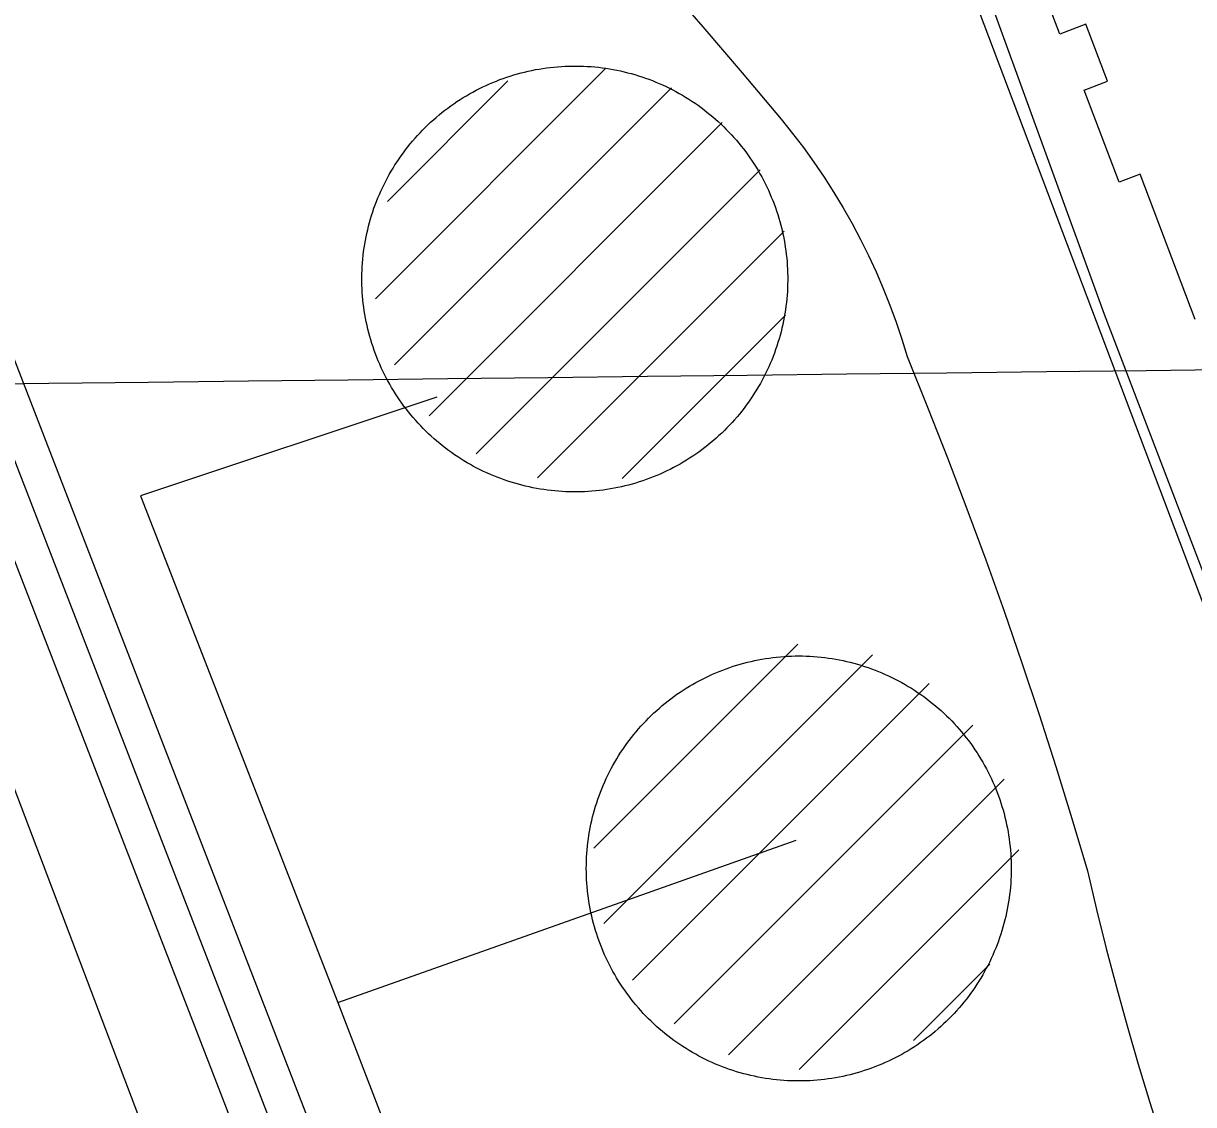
# Model space of a CAD drawing. Extents: x 3694830 to 3732949, y 415201 to 440970.
# Drawn here: x 3711306.7 to 3711791.7, y 432582.8 to 433030.7 of the extents above; entities that cross this region are included whole.
import ezdxf

# ---------------------------------------------------------------- set-up
doc = ezdxf.new("R2010")
doc.units = 0
for name, color, linetype in [('V-BLDG-OTLN', 7, 'Continuous'), ('V-DOMW-TANK', 7, 'Continuous'), ('V-GRID-MAJR', 7, 'Continuous'), ('V-ROAD-CNTR', 7, 'Continuous'), ('V-UTIL-LINE', 7, 'Continuous')]:
    doc.layers.add(name, color=color, linetype=linetype)

msp = doc.modelspace()

# ---------------------------------------------------------------- linework, layer by layer
at = {"layer": 'V-BLDG-OTLN'}
msp.add_lwpolyline([(3711792.363, 432907.99), (3711769.503, 432968.197), (3711760.846, 432964.91000000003), (3711746.363, 433003.06), (3711756.054, 433006.74), (3711747.076, 433030.382), (3711736.1780000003, 433026.243), (3711724.306, 433057.523), (3711750.713, 433067.552), (3711748.1750000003, 433074.232), (3711763.861, 433080.188), (3711766.159, 433074.136), (3711781.025, 433079.78), (3711839.045, 432926.973)], dxfattribs=at)
at = {"layer": 'V-DOMW-TANK'}
for p, q in [((3711452.586, 432916.639), (3711547.8140000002, 433011.868)), ((3711457.554, 432956.963), (3711507.451, 433006.86)), ((3711460.525, 432889.224), (3711575.251, 433003.95)), ((3711474.833, 432868.17600000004), (3711596.294, 432989.637)), ((3711494.404, 432852.392), (3711612.071, 432970.058)), ((3711519.832, 432842.46400000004), (3711622.009, 432944.641)), ((3711554.839, 432842.116), (3711622.522, 432909.799)), ((3711543.139, 432688.994), (3711627.612, 432773.468)), ((3711547.2830000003, 432657.784), (3711658.627, 432769.128)), ((3711559.166, 432634.311), (3711682.123, 432757.268)), ((3711576.457, 432616.24700000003), (3711700.237, 432740.027)), ((3711598.935, 432603.369), (3711713.126, 432717.56)), ((3711628.179, 432597.25800000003), (3711719.227, 432688.306)), ((3711675.585, 432609.309), (3711707.201, 432640.924))]:
    msp.add_line(p, q, dxfattribs=at)
for points in [[(3711452.663, 432893.74), (3711452.1350000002, 432895.186), (3711451.629, 432896.64), (3711451.15, 432898.104), (3711450.697, 432899.577), (3711450.269, 432901.055), (3711449.8680000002, 432902.542), (3711449.491, 432904.03500000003), (3711449.1410000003, 432905.534), (3711448.8170000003, 432907.04000000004), (3711448.52, 432908.55100000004), (3711448.25, 432910.067), (3711448.006, 432911.586), (3711447.789, 432913.112), (3711447.596, 432914.64), (3711447.433, 432916.17), (3711447.295, 432917.704), (3711447.185, 432919.24), (3711447.1010000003, 432920.778), (3711447.044, 432922.316), (3711447.0130000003, 432923.856), (3711447.009, 432925.396), (3711447.031, 432926.936), (3711447.082, 432928.474), (3711447.16, 432930.012), (3711447.265, 432931.548), (3711447.396, 432933.08400000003), (3711447.551, 432934.616), (3711447.736, 432936.14400000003), (3711447.947, 432937.67), (3711448.184, 432939.191), (3711448.448, 432940.707), (3711448.739, 432942.22000000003), (3711449.057, 432943.728), (3711449.399, 432945.229), (3711449.769, 432946.724), (3711450.165, 432948.211), (3711450.5840000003, 432949.693), (3711451.031, 432951.166), (3711451.504, 432952.632), (3711452.002, 432954.088), (3711452.526, 432955.536), (3711453.075, 432956.976), (3711453.648, 432958.406), (3711454.2460000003, 432959.825), (3711454.869, 432961.232), (3711455.518, 432962.628), (3711456.19, 432964.015), (3711456.886, 432965.387), (3711457.605, 432966.749), (3711458.348, 432968.097), (3711459.116, 432969.43200000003), (3711459.9050000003, 432970.755), (3711460.718, 432972.06200000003), (3711461.554, 432973.356), (3711462.414, 432974.634), (3711463.292, 432975.895), (3711464.196, 432977.145), (3711465.119, 432978.378), (3711466.065, 432979.592), (3711467.032, 432980.792), (3711468.019, 432981.974), (3711469.0270000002, 432983.137), (3711470.0530000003, 432984.284), (3711471.1010000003, 432985.412), (3711472.168, 432986.523), (3711473.256, 432987.614), (3711474.36, 432988.68700000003), (3711475.484, 432989.74), (3711476.627, 432990.772), (3711477.786, 432991.784), (3711478.964, 432992.777), (3711480.1580000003, 432993.75), (3711481.37, 432994.7), (3711482.597, 432995.63), (3711483.84, 432996.537), (3711485.099, 432997.424), (3711486.375, 432998.286), (3711487.664, 432999.128), (3711488.968, 432999.947), (3711490.287, 433000.744), (3711491.6180000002, 433001.516), (3711492.964, 433002.265), (3711494.322, 433002.993), (3711495.6920000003, 433003.695), (3711497.074, 433004.373), (3711498.469, 433005.026), (3711499.876, 433005.655), (3711501.291, 433006.261), (3711502.716, 433006.841), (3711504.154, 433007.396), (3711505.598, 433007.92600000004), (3711507.054, 433008.43200000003), (3711508.5160000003, 433008.909), (3711509.989, 433009.362), (3711511.467, 433009.79000000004), (3711512.954, 433010.193), (3711514.447, 433010.568), (3711515.946, 433010.918), (3711517.454, 433011.242), (3711518.963, 433011.539)], [(3711518.963, 433011.539), (3711520.4790000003, 433011.809), (3711522, 433012.053), (3711523.524, 433012.272), (3711525.052, 433012.462), (3711526.5840000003, 433012.626), (3711528.1180000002, 433012.766), (3711529.654, 433012.876), (3711531.19, 433012.96), (3711532.73, 433013.017), (3711534.27, 433013.04600000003), (3711535.81, 433013.05), (3711537.348, 433013.028), (3711538.8880000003, 433012.977), (3711540.426, 433012.89900000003), (3711541.9620000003, 433012.79600000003), (3711543.4960000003, 433012.667), (3711545.028, 433012.50800000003), (3711546.556, 433012.32300000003), (3711548.082, 433012.112), (3711549.603, 433011.875), (3711551.1210000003, 433011.61100000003), (3711552.632, 433011.32), (3711554.14, 433011.004), (3711555.6410000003, 433010.66000000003), (3711557.136, 433010.292), (3711558.625, 433009.896), (3711560.105, 433009.476), (3711561.578, 433009.026), (3711563.044, 433008.555), (3711564.502, 433008.05700000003), (3711565.95, 433007.533), (3711567.39, 433006.98600000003), (3711568.818, 433006.411), (3711570.237, 433005.813), (3711571.644, 433005.19), (3711573.041, 433004.543), (3711574.427, 433003.871), (3711575.801, 433003.175), (3711577.161, 433002.454), (3711578.5130000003, 433001.71), (3711579.846, 433000.945), (3711581.167, 433000.154), (3711582.4760000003, 432999.341), (3711583.768, 432998.505), (3711585.046, 432997.647), (3711586.31, 432996.767), (3711587.559, 432995.863), (3711588.79, 432994.94), (3711590.006, 432993.996), (3711591.204, 432993.029), (3711592.386, 432992.042), (3711593.551, 432991.034), (3711594.698, 432990.006), (3711595.827, 432988.96), (3711596.937, 432987.891), (3711598.026, 432986.805), (3711599.099, 432985.699), (3711600.1520000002, 432984.57300000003), (3711601.184, 432983.434), (3711602.198, 432982.273)], [(3711602.198, 432982.273), (3711603.1890000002, 432981.09500000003), (3711604.162, 432979.901), (3711605.11, 432978.691), (3711606.042, 432977.462), (3711606.949, 432976.219), (3711607.836, 432974.96), (3711608.7, 432973.684), (3711609.542, 432972.395), (3711610.361, 432971.091), (3711611.156, 432969.772), (3711611.93, 432968.443), (3711612.68, 432967.09500000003), (3711613.4050000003, 432965.737), (3711614.1070000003, 432964.367), (3711614.785, 432962.983), (3711615.438, 432961.59), (3711616.069, 432960.185), (3711616.673, 432958.77), (3711617.253, 432957.343), (3711617.808, 432955.907), (3711618.338, 432954.461), (3711618.842, 432953.005), (3711619.321, 432951.543), (3711619.776, 432950.07), (3711620.204, 432948.592), (3711620.605, 432947.105), (3711620.98, 432945.612), (3711621.33, 432944.113), (3711621.654, 432942.607), (3711621.951, 432941.098), (3711622.223, 432939.58), (3711622.465, 432938.059), (3711622.684, 432936.53500000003), (3711622.875, 432935.007), (3711623.04, 432933.47500000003), (3711623.1780000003, 432931.943), (3711623.288, 432930.407), (3711623.372, 432928.871), (3711623.43, 432927.331), (3711623.46, 432925.791), (3711623.4620000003, 432924.251), (3711623.44, 432922.711), (3711623.389, 432921.173), (3711623.313, 432919.635), (3711623.208, 432918.097), (3711623.077, 432916.563), (3711622.92, 432915.031), (3711622.733, 432913.503), (3711622.524, 432911.977), (3711622.287, 432910.456), (3711622.023, 432908.938), (3711621.734, 432907.427), (3711621.416, 432905.919), (3711621.072, 432904.418), (3711620.704, 432902.923), (3711620.308, 432901.436), (3711619.889, 432899.954), (3711619.44, 432898.481), (3711618.969, 432897.015), (3711618.469, 432895.559), (3711617.947, 432894.11100000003), (3711617.396, 432892.67100000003), (3711616.825, 432891.241), (3711616.227, 432889.824), (3711615.602, 432888.41500000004), (3711614.955, 432887.018), (3711614.2830000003, 432885.632), (3711613.5870000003, 432884.26), (3711612.8680000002, 432882.898), (3711612.125, 432881.55), (3711611.3570000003, 432880.215), (3711610.566, 432878.892), (3711609.753, 432877.585), (3711608.917, 432876.291), (3711608.059, 432875.015), (3711607.179, 432873.749), (3711606.278, 432872.50200000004), (3711605.3540000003, 432871.26900000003), (3711604.4080000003, 432870.055), (3711603.443, 432868.855), (3711602.454, 432867.673), (3711601.446, 432866.51), (3711600.418, 432865.363), (3711599.372, 432864.234), (3711598.305, 432863.124), (3711597.217, 432862.033), (3711596.111, 432860.96), (3711594.989, 432859.907), (3711593.846, 432858.875), (3711592.687, 432857.86100000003), (3711591.509, 432856.87), (3711590.313, 432855.897), (3711589.103, 432854.947), (3711587.876, 432854.017), (3711586.631, 432853.11), (3711585.372, 432852.223), (3711584.098, 432851.359), (3711582.807, 432850.51900000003), (3711581.503, 432849.7), (3711580.186, 432848.903)], [(3711580.186, 432848.903), (3711578.855, 432848.131), (3711577.509, 432847.381), (3711576.151, 432846.652), (3711574.779, 432845.952), (3711573.397, 432845.27400000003), (3711572.004, 432844.621), (3711570.599, 432843.992), (3711569.182, 432843.386), (3711567.757, 432842.806), (3711566.319, 432842.251), (3711564.873, 432841.721), (3711563.419, 432841.217), (3711561.955, 432840.738), (3711560.484, 432840.283), (3711559.004, 432839.857), (3711557.519, 432839.454), (3711556.024, 432839.079), (3711554.525, 432838.729), (3711553.019, 432838.405), (3711551.508, 432838.108), (3711549.992, 432837.838), (3711548.473, 432837.592), (3711546.949, 432837.375), (3711545.419, 432837.184), (3711543.8910000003, 432837.021), (3711542.355, 432836.881), (3711540.819, 432836.771), (3711539.281, 432836.68700000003), (3711537.7430000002, 432836.629), (3711536.203, 432836.601), (3711534.663, 432836.597), (3711533.123, 432836.619), (3711531.585, 432836.67), (3711530.0470000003, 432836.748), (3711528.511, 432836.851), (3711526.977, 432836.982), (3711525.4450000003, 432837.139), (3711523.915, 432837.324), (3711522.387, 432837.53500000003), (3711520.87, 432837.772), (3711519.352, 432838.034), (3711517.839, 432838.327), (3711516.333, 432838.643), (3711514.832, 432838.987), (3711513.3370000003, 432839.355), (3711511.848, 432839.751), (3711510.3680000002, 432840.172), (3711508.893, 432840.619), (3711507.429, 432841.092), (3711505.971, 432841.59), (3711504.523, 432842.112), (3711503.083, 432842.661), (3711501.6550000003, 432843.234), (3711500.236, 432843.83400000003), (3711498.827, 432844.457), (3711497.43, 432845.102), (3711496.046, 432845.776), (3711494.6720000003, 432846.472), (3711493.31, 432847.193), (3711491.9620000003, 432847.938), (3711490.627, 432848.702), (3711489.306, 432849.493), (3711487.997, 432850.306), (3711486.705, 432851.142), (3711485.4250000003, 432852), (3711484.161, 432852.88), (3711482.914, 432853.783), (3711481.685, 432854.707), (3711480.467, 432855.651), (3711479.267, 432856.618), (3711478.0870000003, 432857.605), (3711476.9220000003, 432858.61100000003), (3711475.775, 432859.641), (3711474.644, 432860.689), (3711473.536, 432861.756), (3711472.4450000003, 432862.842), (3711471.3740000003, 432863.94800000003), (3711470.321, 432865.072), (3711469.287, 432866.213), (3711468.275, 432867.374), (3711467.282, 432868.552), (3711466.311, 432869.746), (3711465.361, 432870.956), (3711464.431, 432872.185), (3711463.522, 432873.428), (3711462.637, 432874.68700000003), (3711461.773, 432875.961), (3711460.931, 432877.251), (3711460.112, 432878.556), (3711459.315, 432879.873), (3711458.545, 432881.206), (3711457.793, 432882.552), (3711457.068, 432883.91000000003), (3711456.3680000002, 432885.28), (3711455.688, 432886.662), (3711455.0330000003, 432888.05700000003), (3711454.404, 432889.462), (3711453.8000000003, 432890.87700000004), (3711453.218, 432892.304), (3711452.663, 432893.74)], [(3711540.342, 432688.305), (3711540.488, 432689.835), (3711540.662, 432691.36100000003), (3711540.862, 432692.884), (3711541.092, 432694.404), (3711541.346, 432695.92), (3711541.626, 432697.431), (3711541.933, 432698.936), (3711542.267, 432700.435), (3711542.626, 432701.93), (3711543.011, 432703.417), (3711543.4220000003, 432704.898), (3711543.859, 432706.37), (3711544.324, 432707.837), (3711544.811, 432709.293), (3711545.325, 432710.743), (3711545.864, 432712.181), (3711546.427, 432713.61), (3711547.017, 432715.029), (3711547.629, 432716.438), (3711548.268, 432717.837), (3711548.927, 432719.224), (3711549.613, 432720.598), (3711550.326, 432721.962), (3711551.059, 432723.31200000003), (3711551.8170000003, 432724.64900000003), (3711552.595, 432725.972), (3711553.404, 432727.281), (3711554.228, 432728.577), (3711555.078, 432729.859), (3711555.948, 432731.125), (3711556.841, 432732.376), (3711557.754, 432733.61100000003), (3711558.6920000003, 432734.829), (3711559.649, 432736.032), (3711560.628, 432737.215), (3711561.625, 432738.385), (3711562.645, 432739.534), (3711563.683, 432740.666), (3711564.742, 432741.78), (3711565.819, 432742.876), (3711566.915, 432743.95300000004), (3711568.031, 432745.01), (3711569.164, 432746.048), (3711570.315, 432747.066), (3711571.484, 432748.064), (3711572.67, 432749.041), (3711573.8740000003, 432749.99700000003), (3711575.093, 432750.929), (3711576.33, 432751.844), (3711577.5810000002, 432752.737), (3711578.847, 432753.606), (3711580.129, 432754.45300000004), (3711581.4250000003, 432755.279), (3711582.736, 432756.082), (3711584.061, 432756.86), (3711585.398, 432757.616), (3711586.75, 432758.349), (3711588.112, 432759.05700000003), (3711589.488, 432759.743), (3711590.875, 432760.403), (3711592.273, 432761.038), (3711593.684, 432761.652), (3711595.1040000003, 432762.24), (3711596.5330000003, 432762.803), (3711597.973, 432763.34), (3711599.423, 432763.852), (3711600.879, 432764.33900000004), (3711602.345, 432764.8), (3711603.818, 432765.23600000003), (3711605.301, 432765.646), (3711606.788, 432766.031), (3711608.2830000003, 432766.387), (3711609.782, 432766.719), (3711611.289, 432767.026), (3711612.8000000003, 432767.305), (3711614.316, 432767.556), (3711615.836, 432767.784), (3711617.359, 432767.985), (3711618.8850000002, 432768.157), (3711620.415, 432768.304), (3711621.947, 432768.423), (3711623.483, 432768.517), (3711625.017, 432768.583), (3711626.551, 432768.621), (3711628.089, 432768.636), (3711629.627, 432768.621), (3711631.163, 432768.58), (3711632.697, 432768.51300000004), (3711634.231, 432768.417), (3711635.7630000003, 432768.29600000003), (3711637.292, 432768.148), (3711638.818, 432767.974), (3711640.342, 432767.772), (3711641.862, 432767.544), (3711643.377, 432767.29000000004), (3711644.8880000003, 432767.01), (3711646.394, 432766.702), (3711647.895, 432766.369), (3711649.3880000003, 432766.01), (3711650.877, 432765.623)], [(3711650.877, 432765.623), (3711652.358, 432765.212), (3711653.83, 432764.775), (3711655.294, 432764.31200000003), (3711656.753, 432763.825), (3711658.2, 432763.311), (3711659.64, 432762.772), (3711661.0700000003, 432762.207), (3711662.489, 432761.619), (3711663.898, 432761.005), (3711665.295, 432760.368), (3711666.681, 432759.704), (3711668.058, 432759.018), (3711669.419, 432758.31), (3711670.769, 432757.575), (3711672.106, 432756.817), (3711673.431, 432756.036), (3711674.74, 432755.234), (3711676.037, 432754.408), (3711677.3170000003, 432753.558), (3711678.582, 432752.688), (3711679.8340000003, 432751.793), (3711681.068, 432750.88), (3711682.285, 432749.944), (3711683.489, 432748.987), (3711684.6750000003, 432748.006), (3711685.842, 432747.011), (3711686.9930000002, 432745.991), (3711688.126, 432744.95300000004), (3711689.24, 432743.89400000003), (3711690.336, 432742.817), (3711691.411, 432741.721), (3711692.47, 432740.605), (3711693.506, 432739.472), (3711694.524, 432738.319), (3711695.521, 432737.152), (3711696.498, 432735.96400000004), (3711697.455, 432734.762), (3711698.3880000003, 432733.541), (3711699.304, 432732.306), (3711700.1950000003, 432731.055), (3711701.065, 432729.789), (3711701.911, 432728.507), (3711702.736, 432727.211), (3711703.539, 432725.9), (3711704.319, 432724.575), (3711705.075, 432723.238), (3711705.806, 432721.886), (3711706.517, 432720.522), (3711707.201, 432719.148), (3711707.862, 432717.759), (3711708.497, 432716.36100000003), (3711709.11, 432714.952), (3711709.697, 432713.532), (3711710.261, 432712.103), (3711710.7970000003, 432710.663), (3711711.311, 432709.213), (3711711.7970000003, 432707.757), (3711712.2600000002, 432706.291), (3711712.694, 432704.816), (3711713.103, 432703.335)], [(3711713.103, 432703.335), (3711713.488, 432701.848), (3711713.847, 432700.353), (3711714.1780000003, 432698.852), (3711714.484, 432697.347), (3711714.7600000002, 432695.836), (3711715.0160000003, 432694.32), (3711715.241, 432692.8), (3711715.4420000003, 432691.277), (3711715.616, 432689.749), (3711715.762, 432688.219), (3711715.882, 432686.68700000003), (3711715.975, 432685.153), (3711716.042, 432683.619), (3711716.0810000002, 432682.083), (3711716.093, 432680.545), (3711716.079, 432679.009), (3711716.038, 432677.473), (3711715.97, 432675.93700000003), (3711715.876, 432674.405), (3711715.755, 432672.873), (3711715.606, 432671.344), (3711715.432, 432669.816), (3711715.231, 432668.292), (3711715.002, 432666.772), (3711714.748, 432665.257), (3711714.467, 432663.74700000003), (3711714.16, 432662.24), (3711713.826, 432660.741), (3711713.468, 432659.246), (3711713.083, 432657.759), (3711712.671, 432656.278), (3711712.233, 432654.806), (3711711.77, 432653.34), (3711711.2830000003, 432651.88300000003), (3711710.769, 432650.433), (3711710.23, 432648.996), (3711709.667, 432647.566), (3711709.077, 432646.147), (3711708.465, 432644.738), (3711707.826, 432643.33900000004), (3711707.164, 432641.95300000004), (3711706.478, 432640.57800000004), (3711705.767, 432639.217), (3711705.034, 432637.865), (3711704.276, 432636.53), (3711703.4960000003, 432635.204), (3711702.691, 432633.896), (3711701.866, 432632.599), (3711701.018, 432631.317), (3711700.146, 432630.052), (3711699.253, 432628.802), (3711698.339, 432627.568), (3711697.403, 432626.349), (3711696.4450000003, 432625.14900000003), (3711695.466, 432623.961), (3711694.469, 432622.794), (3711693.451, 432621.643), (3711692.41, 432620.51), (3711691.3540000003, 432619.396), (3711690.274, 432618.3), (3711689.179, 432617.223), (3711688.0640000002, 432616.166), (3711686.93, 432615.126), (3711685.779, 432614.112), (3711684.609, 432613.115), (3711683.424, 432612.13800000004), (3711682.219, 432611.181), (3711681.001, 432610.246), (3711679.7660000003, 432609.332), (3711678.5130000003, 432608.441), (3711677.2490000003, 432607.571), (3711675.967, 432606.723), (3711674.668, 432605.898), (3711673.358, 432605.097), (3711672.0330000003, 432604.317), (3711670.6950000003, 432603.561), (3711669.344, 432602.82800000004), (3711667.9820000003, 432602.119), (3711666.605, 432601.435), (3711665.219, 432600.77400000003), (3711663.8200000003, 432600.137), (3711662.411, 432599.52400000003), (3711660.99, 432598.936), (3711659.56, 432598.375), (3711658.1210000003, 432597.837), (3711656.673, 432597.32300000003), (3711655.215, 432596.837), (3711653.75, 432596.376), (3711652.276, 432595.94), (3711650.795, 432595.531), (3711649.304, 432595.146), (3711647.811, 432594.791), (3711646.312, 432594.457), (3711644.805, 432594.152), (3711643.295, 432593.87200000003), (3711641.778, 432593.62), (3711640.258, 432593.393), (3711638.734, 432593.194), (3711637.208, 432593.02), (3711635.679, 432592.874)], [(3711635.679, 432592.874), (3711634.147, 432592.754), (3711632.613, 432592.661), (3711631.077, 432592.594), (3711629.541, 432592.555), (3711628.005, 432592.543), (3711626.469, 432592.55700000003), (3711624.933, 432592.598), (3711623.397, 432592.66500000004), (3711621.863, 432592.76), (3711620.3310000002, 432592.88300000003), (3711618.801, 432593.028), (3711617.275, 432593.204), (3711615.752, 432593.405), (3711614.2320000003, 432593.632), (3711612.714, 432593.886), (3711611.205, 432594.169), (3711609.7, 432594.474), (3711608.199, 432594.808), (3711606.7060000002, 432595.168), (3711605.219, 432595.553), (3711603.738, 432595.965), (3711602.2630000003, 432596.39900000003), (3711600.799, 432596.864), (3711599.341, 432597.355), (3711597.893, 432597.867), (3711596.455, 432598.406), (3711595.026, 432598.969), (3711593.605, 432599.55700000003), (3711592.196, 432600.17100000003), (3711590.799, 432600.808), (3711589.412, 432601.472), (3711588.036, 432602.158), (3711586.674, 432602.869), (3711585.324, 432603.602), (3711583.987, 432604.36), (3711582.664, 432605.14), (3711581.353, 432605.941), (3711580.057, 432606.77), (3711578.7770000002, 432607.618), (3711577.511, 432608.49), (3711576.2600000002, 432609.38300000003), (3711575.025, 432610.295), (3711573.807, 432611.233), (3711572.6040000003, 432612.191), (3711571.419, 432613.168), (3711570.2490000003, 432614.167), (3711569.1, 432615.185), (3711567.968, 432616.224), (3711566.8540000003, 432617.282), (3711565.758, 432618.36), (3711564.683, 432619.457), (3711563.626, 432620.572), (3711562.586, 432621.706), (3711561.5700000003, 432622.857), (3711560.572, 432624.027), (3711559.595, 432625.212), (3711558.639, 432626.414), (3711557.705, 432627.635), (3711556.792, 432628.87), (3711555.899, 432630.121), (3711555.0300000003, 432631.389), (3711554.183, 432632.67100000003), (3711553.3570000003, 432633.968), (3711552.554, 432635.278), (3711551.776, 432636.601), (3711551.018, 432637.939), (3711550.287, 432639.29000000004), (3711549.579, 432640.652), (3711548.893, 432642.03), (3711548.231, 432643.417), (3711547.596, 432644.816), (3711546.984, 432646.22500000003), (3711546.396, 432647.64400000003), (3711545.833, 432649.076), (3711545.296, 432650.515), (3711544.782, 432651.963), (3711544.2970000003, 432653.42100000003), (3711543.836, 432654.886), (3711543.4, 432656.36), (3711542.99, 432657.841), (3711542.605, 432659.33), (3711542.247, 432660.82300000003), (3711541.915, 432662.324), (3711541.61, 432663.829), (3711541.3310000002, 432665.341), (3711541.077, 432666.856), (3711540.852, 432668.376), (3711540.651, 432669.9), (3711540.4790000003, 432671.427), (3711540.332, 432672.957), (3711540.211, 432674.489), (3711540.119, 432676.023), (3711540.0530000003, 432677.55700000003), (3711540.015, 432679.09500000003), (3711540, 432680.631), (3711540.015, 432682.167), (3711540.055, 432683.70300000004), (3711540.123, 432685.239), (3711540.217, 432686.773), (3711540.342, 432688.305)]]:
    msp.add_lwpolyline(points, dxfattribs=at)
at = {"layer": 'V-GRID-MAJR'}
msp.add_spline([(3698914.333, 432737.11), (3704206.2600000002, 432798.304), (3709498.1780000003, 432860.268), (3714790.0870000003, 432923.001), (3720081.987, 432986.504), (3725373.878, 433050.776), (3730665.759, 433115.819), (3730665.7600000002, 433115.819)], degree=3, dxfattribs=at)
at = {"layer": 'V-ROAD-CNTR'}
for points in [[(3711062.3658363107, 433471.4960311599), (3711552.08985686, 432205.92256231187)], [(3711081.8537973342, 433462.6980487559), (3711560.7168396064, 432225.19352376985)], [(3711053.7458535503, 433452.208069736), (3711532.697895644, 432214.4725452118)], [(3711571.855, 433048.311), (3711588.29, 433029.326), (3711604.574, 433010.212), (3711620.7060000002, 432990.965), (3711625.4080000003, 432985.156), (3711629.948, 432979.223), (3711634.325, 432973.16500000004), (3711638.532, 432966.993), (3711642.5700000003, 432960.70300000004), (3711646.433, 432954.30700000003), (3711650.119, 432947.809), (3711653.627, 432941.213), (3711656.953, 432934.52), (3711660.095, 432927.741), (3711663.046, 432920.878), (3711665.813, 432913.935), (3711668.3850000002, 432906.92100000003), (3711670.765, 432899.83900000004), (3711672.948, 432892.693), (3711681.441, 432871.76300000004), (3711689.7090000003, 432850.742), (3711697.751, 432829.63300000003), (3711705.569, 432808.443), (3711713.159, 432787.168), (3711720.519, 432765.814), (3711727.654, 432744.381), (3711734.558, 432722.875), (3711741.233, 432701.298), (3711747.6780000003, 432679.648), (3711751.487, 432663.52400000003), (3711755.495, 432647.449), (3711759.699, 432631.424), (3711764.105, 432615.452), (3711768.704, 432599.537), (3711773.503, 432583.679), (3711778.494, 432567.88300000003)]]:
    msp.add_lwpolyline(points, dxfattribs=at)
at = {"layer": 'V-UTIL-LINE'}
for points in [[(3711951.222, 432401.159), (3711927.5640000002, 432458.943), (3711754.756, 432910.167), (3711678.3880000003, 433120.175), (3711760.471, 433153.406), (3711653.644, 433445.473), (3711590.004, 433621.55), (3711590.934, 433626.12700000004), (3711575.523, 433684.804), (3711926.765, 433813.917), (3712023.9960000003, 433856.70300000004), (3712072.167, 433719.147), (3712074.897, 433712.727), (3712100.343, 433639.366), (3712077.414, 433629.351), (3712072.824, 433626.617), (3711953.598, 433580.22500000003), (3711829.788, 433533.848)], [(3711707.381, 433293.026), (3711748.6950000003, 433155.503), (3711670.257, 433121.811), (3711820.312, 432724.704), (3711936.71, 432413.81), (3711943.64, 432398.12200000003)], [(3711218.995, 432934.348), (3711372.6950000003, 432529.9), (3711218.63, 432475.362)], [(3711478.099, 432875.908), (3711355.223, 432835.02400000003), (3711437.088, 432624.999), (3711626.917, 432692.264)], [(3711437.088, 432624.999), (3711577.157, 432260.902), (3711588.134, 432254.457), (3711884.386, 432375.477), (3711943.64, 432398.12200000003)]]:
    msp.add_lwpolyline(points, dxfattribs=at)

doc.saveas('drawing.dxf')
